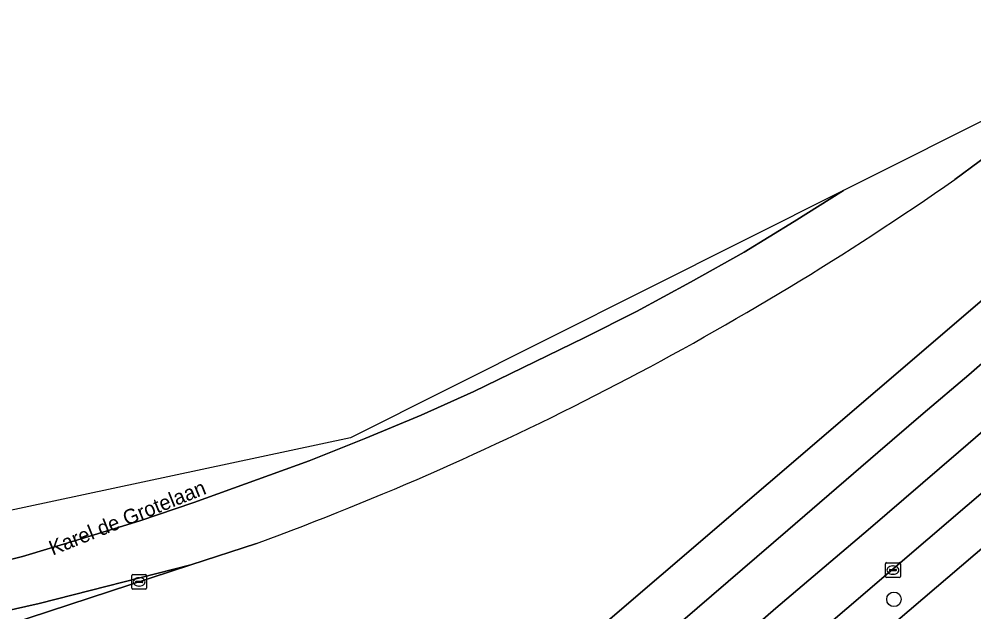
# Model space of a CAD drawing. Extents: x 159053 to 160042, y 380449 to 381423.
# Drawn here: x 159116.5 to 159180.8, y 381220.9 to 381260.8 of the extents above; entities that cross this region are included whole.
import ezdxf

# ---------------------------------------------------------------- set-up
doc = ezdxf.new("R2010")
doc.units = 0
for name, color, linetype in [('IMGEO_Berm_groen', 7, 'Continuous'), ('IMGEO_Boom', 7, 'Continuous'), ('IMGEO_Fietspad_gesloten', 7, 'Continuous'), ('IMGEO_Kolk', 7, 'Continuous'), ('IMGEO_Openbare_ruimte_label', 7, 'Continuous'), ('IMGEO_Rijbaan_regionaal_gesloten', 7, 'Continuous')]:
    doc.layers.add(name, color=color, linetype=linetype)

msp = doc.modelspace()

# ---------------------------------------------------------------- linework, layer by layer
at = {"layer": 'IMGEO_Berm_groen'}
for points in [[(159191.467, 381258.735), (159186.045, 381254.841), (159179.509, 381250)], [(159067.683, 381207.534), (159068.006, 381205.749), (159067.649, 381205.712), (159072.161, 381177.995), (159076.23, 381154.565), (159076.846, 381155.047), (159077.383, 381157.182), (159077.742, 381157.092), (159077.174, 381154.834), (159077.912, 381153.94), (159078.121, 381154.104), (159079.399, 381155.036), (159109.432, 381180.391), (159137.659, 381204.458), (159189.014, 381248.453)], [(159198.149, 381243.375), (159196.536, 381241.932), (159158.845, 381209.673), (159149.731, 381201.872), (159144.985, 381197.81), (159125.306, 381180.977), (159127.177, 381178.813), (159129.142, 381180.518), (159151.57, 381199.758), (159154.961, 381202.667), (159160.659, 381207.528), (159189.61, 381232.226)], [(159132.509, 381225.511), (159128.088, 381224.063), (159102.136, 381215.563)]]:
    msp.add_lwpolyline(points, dxfattribs=at)
msp.add_arc((159061.479, 381419.181), 206.284, 290.141, 304.90187, dxfattribs=at)
at = {"layer": 'IMGEO_Boom'}
msp.add_circle((159175.406, 381221.749), 0.489, dxfattribs=at)
at = {"layer": 'IMGEO_Fietspad_gesloten'}
msp.add_lwpolyline([(159203.02, 381243.648), (159199.551, 381240.945), (159193.266, 381235.559), (159189.61, 381232.226), (159160.659, 381207.528), (159154.961, 381202.667), (159151.57, 381199.758), (159129.142, 381180.518), (159127.177, 381178.813), (159126.193, 381177.959), (159120.101, 381172.671), (159117.461, 381170.437), (159112.235, 381165.849), (159109.222, 381163.321), (159105.75, 381160.281)], dxfattribs=at)
at = {"layer": 'IMGEO_Kolk'}
for p, q in [((159174.838, 381223.29), (159174.838, 381224.142)), ((159174.913, 381224.216), (159175.765, 381224.216)), ((159175.839, 381224.142), (159175.839, 381223.29)), ((159124.184, 381223.423), (159125.036, 381223.423)), ((159175.097, 381223.71), (159175.097, 381223.722)), ((159175.535, 381223.673), (159175.137, 381223.673)), ((159175.14, 381223.759), (159175.538, 381223.759)), ((159175.349, 381223.436), (159175.324, 381223.436)), ((159175.326, 381223.996), (159175.351, 381223.996)), ((159175.581, 381223.722), (159175.581, 381223.71)), ((159124.109, 381222.497), (159124.109, 381223.349)), ((159124.368, 381222.917), (159124.368, 381222.929)), ((159124.806, 381222.88), (159124.408, 381222.88)), ((159124.411, 381222.966), (159124.809, 381222.966)), ((159124.597, 381223.203), (159124.622, 381223.203)), ((159124.852, 381222.929), (159124.852, 381222.917)), ((159125.11, 381223.349), (159125.11, 381222.497)), ((159175.765, 381223.216), (159174.913, 381223.216)), ((159125.036, 381222.423), (159124.184, 381222.423)), ((159124.62, 381222.643), (159124.595, 381222.643))]:
    msp.add_line(p, q, dxfattribs=at)
for points in [[(159174.838, 381223.29), (159174.838, 381224.142)], [(159174.913, 381224.216), (159175.765, 381224.216)], [(159175.839, 381224.142), (159175.839, 381223.29)], [(159124.184, 381223.423), (159125.036, 381223.423)], [(159124.109, 381222.497), (159124.109, 381223.349)], [(159125.11, 381223.349), (159125.11, 381222.497)], [(159175.765, 381223.216), (159174.913, 381223.216)], [(159125.036, 381222.423), (159124.184, 381222.423)]]:
    msp.add_lwpolyline(points, dxfattribs=at)
for centre, radius, start, end in [((159174.915, 381224.14), 0.0765, 91.55205, 178.44795), ((159174.915, 381224.14), 0.0765, 91.55205, 178.44795), ((159175.763, 381224.14), 0.0765, 1.55205, 88.44795), ((159175.763, 381224.14), 0.0765, 1.55205, 88.44795), ((159124.186, 381223.347), 0.0765, 91.55205, 178.44795), ((159124.186, 381223.347), 0.0765, 91.55205, 178.44795), ((159125.034, 381223.347), 0.0765, 1.55205, 88.44795), ((159125.034, 381223.347), 0.0765, 1.55205, 88.44795), ((159175.137, 381223.719), 0.0403, 85.87752, 175.75265), ((159175.134, 381223.709), 0.0366, 178.93798, 274.71019), ((159175.538, 381223.716), 0.043, 264.86636, 352.45326), ((159175.542, 381223.721), 0.0386, 1.73085, 96.63898), ((159124.408, 381222.926), 0.0403, 85.87752, 175.75265), ((159124.405, 381222.916), 0.0366, 178.93798, 274.71019), ((159124.809, 381222.923), 0.043, 264.86636, 352.45326), ((159124.813, 381222.928), 0.0386, 1.73085, 96.63898), ((159174.915, 381223.292), 0.0765, 181.55205, 268.44795), ((159174.915, 381223.292), 0.0765, 181.55205, 268.44795), ((159175.763, 381223.292), 0.0765, 271.55205, 358.44795), ((159175.763, 381223.292), 0.0765, 271.55205, 358.44795), ((159124.186, 381222.499), 0.0765, 181.55205, 268.44795), ((159124.186, 381222.499), 0.0765, 181.55205, 268.44795), ((159125.034, 381222.499), 0.0765, 271.55205, 358.44795), ((159125.034, 381222.499), 0.0765, 271.55205, 358.44795)]:
    msp.add_arc(centre, radius, start, end, dxfattribs=at)
for centre, major_axis, ratio, start_param, end_param in [((159175.325, 381223.716), (-0.387, 0.002), 0.722429, 4.712389, 7.853982), ((159175.35, 381223.716), (-0.39, 0.002), 0.717154, 1.570796, 4.712389), ((159124.596, 381222.923), (-0.387, 0.002), 0.722429, 4.712389, 7.853982), ((159124.621, 381222.923), (-0.39, 0.002), 0.717154, 1.570796, 4.712389)]:
    msp.add_ellipse(centre, major_axis=major_axis, ratio=ratio, start_param=start_param, end_param=end_param, dxfattribs=at)
at = {"layer": 'IMGEO_Rijbaan_regionaal_gesloten'}
for points in [[(159179.509, 381250), (159186.045, 381254.841), (159191.467, 381258.735), (159190.636, 381260.795), (159183.33, 381254.928), (159172.016, 381249.257)], [(159172.016, 381249.257), (159138.831, 381232.625), (159061.265, 381216.06)], [(159172.016, 381249.257), (159168.702, 381247.164), (159165.323, 381245.121), (159161.721, 381243.097), (159158.089, 381241.127), (159154.554, 381239.338), (159147.131, 381235.736), (159143.583, 381234.152), (159139.865, 381232.602), (159136.043, 381231.077), (159128.285, 381228.275), (159124.663, 381227.022), (159120.709, 381225.828), (159116.756, 381224.633), (159113.079, 381223.703)], [(159113.079, 381223.703), (159116.756, 381224.633), (159120.709, 381225.828), (159124.663, 381227.022), (159128.285, 381228.275), (159136.043, 381231.077), (159139.865, 381232.602), (159143.583, 381234.152), (159147.131, 381235.736), (159154.554, 381239.338), (159158.089, 381241.127), (159161.721, 381243.097), (159165.323, 381245.121), (159168.702, 381247.164), (159172.016, 381249.257)], [(159189.014, 381248.453), (159137.659, 381204.458), (159109.432, 381180.391)], [(159116.495, 381181.964), (159119.531, 381184.564), (159122.583, 381187.178), (159128.654, 381192.427), (159131.73, 381195.076), (159134.776, 381197.662), (159137.841, 381200.265), (159140.864, 381202.871), (159143.9, 381205.494), (159146.999, 381208.096), (159150.02, 381210.741), (159153.078, 381213.34), (159156.098, 381215.954), (159159.13, 381218.561), (159162.167, 381221.149), (159168.263, 381226.412), (159174.317, 381231.634), (159177.379, 381234.249), (159180.443, 381236.862), (159183.448, 381239.478)], [(159183.448, 381239.478), (159180.443, 381236.862), (159177.379, 381234.249), (159174.317, 381231.634), (159168.263, 381226.412), (159162.167, 381221.149), (159159.13, 381218.561), (159156.098, 381215.954), (159153.078, 381213.34), (159150.02, 381210.741), (159146.999, 381208.096), (159143.9, 381205.494), (159140.864, 381202.871), (159137.841, 381200.265), (159134.776, 381197.662), (159131.73, 381195.076), (159128.654, 381192.427), (159122.583, 381187.178), (159119.531, 381184.564), (159116.495, 381181.964)], [(159089.567, 381154.567), (159142.906, 381200.205), (159149.308, 381205.554), (159155.363, 381210.741), (159161.534, 381215.995), (159167.468, 381221.145), (159173.664, 381226.433), (159179.748, 381231.662), (159188.08, 381238.831)], [(159113.783, 381220.545), (159117.87, 381221.476), (159128.088, 381224.063), (159132.509, 381225.511)], [(159102.136, 381215.563), (159128.088, 381224.063), (159117.87, 381221.476), (159113.783, 381220.545), (159109.697, 381219.613), (159101.793, 381218.13), (159093.69, 381216.609), (159085.77, 381215.275), (159077.83, 381214.059), (159073.802, 381213.442), (159069.899, 381212.844), (159065.995, 381212.247), (159062.092, 381211.649), (159061.799, 381211.604), (159062.166, 381208.545), (159067.417, 381209.298), (159084.084, 381211.644)]]:
    msp.add_lwpolyline(points, dxfattribs=at)
msp.add_lwpolyline([(159196.536, 381241.932), (159198.149, 381243.375), (159196.902, 381246.438), (159188.08, 381238.831), (159179.748, 381231.662), (159173.664, 381226.433), (159167.468, 381221.145), (159161.534, 381215.995), (159155.363, 381210.741), (159149.308, 381205.554), (159142.906, 381200.205), (159144.985, 381197.81), (159149.731, 381201.872), (159158.845, 381209.673)], close=True, dxfattribs=at)
msp.add_arc((159061.479, 381419.181), 206.284, 290.141, 304.90187, dxfattribs=at)

# ---------------------------------------------------------------- texts
at = {"layer": 'IMGEO_Openbare_ruimte_label'}
msp.add_text('Karel de Grotelaan', height=1, rotation=21.89715, dxfattribs=at).set_placement((159118.788, 381224.687))

doc.saveas('drawing.dxf')
